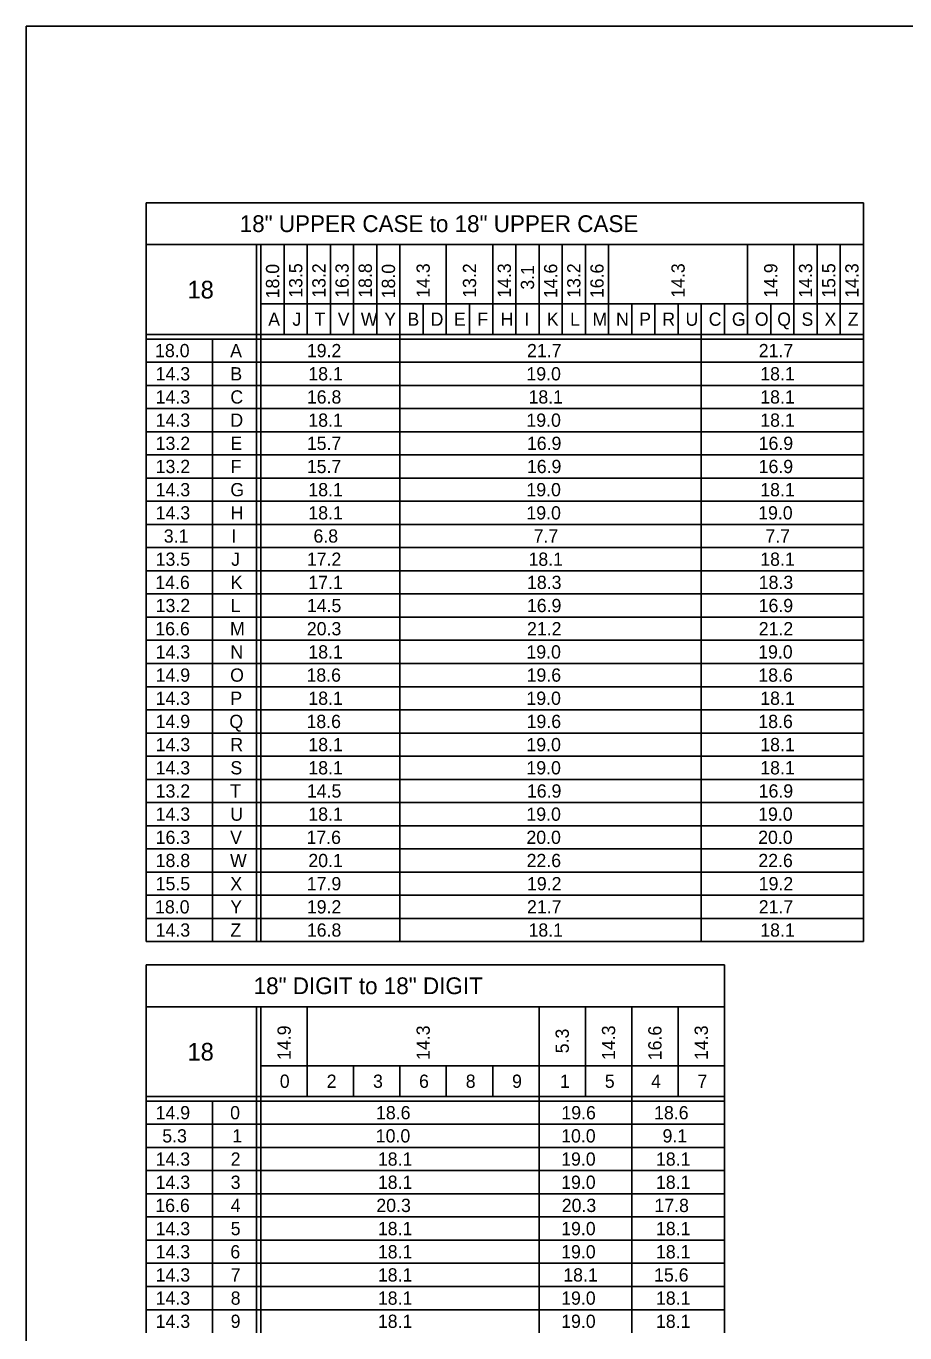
# Model space of a CAD drawing. Extents: x 638421 to 641849, y 297270 to 299646.
# Drawn here: x 640143.3 to 640342.4, y 298740.6 to 299036.6 of the extents above; entities that cross this region are included whole.
import ezdxf

# ---------------------------------------------------------------- set-up
doc = ezdxf.new("R2010")
doc.units = 0
doc.layers.add('1', color=7, linetype='Continuous')
doc.layers.add('2', color=7, linetype='Continuous')

msp = doc.modelspace()

# ---------------------------------------------------------------- linework, layer by layer
at = {"layer": '1'}
for q in [(640929.31, 299036.63), (640143.31, 298472.63)]:
    msp.add_line((640143.31, 299036.63), q, dxfattribs=at)
at = {"layer": '2'}
for p, q in [((640333.01, 298996.63), (640170.51, 298996.63)), ((640170.51, 298996.63), (640170.51, 298829.25)), ((640333.01, 298996.63), (640333.01, 298829.25)), ((640170.51, 298987.13), (640333.01, 298987.13)), ((640195.51, 298987.13), (640195.51, 298829.25)), ((640196.51, 298987.13), (640196.51, 298829.25)), ((640201.76, 298987.13), (640201.76, 298966.75)), ((640207.01, 298987.13), (640207.01, 298966.75)), ((640212.26, 298987.13), (640212.26, 298966.75)), ((640217.51, 298987.13), (640217.51, 298966.75)), ((640222.76, 298987.13), (640222.76, 298966.75)), ((640228.01, 298987.13), (640228.01, 298829.25)), ((640238.51, 298987.13), (640238.51, 298966.75)), ((640249.01, 298987.13), (640249.01, 298966.75)), ((640254.26, 298987.13), (640254.26, 298966.75)), ((640259.51, 298987.13), (640259.51, 298966.75)), ((640264.76, 298987.13), (640264.76, 298966.75)), ((640270.01, 298987.13), (640270.01, 298966.75)), ((640275.26, 298987.13), (640275.26, 298966.75)), ((640306.76, 298987.13), (640306.76, 298966.75)), ((640317.26, 298987.13), (640317.26, 298966.75)), ((640322.51, 298987.13), (640322.51, 298966.75)), ((640327.76, 298987.13), (640327.76, 298966.75)), ((640196.51, 298973.75), (640333.01, 298973.75)), ((640233.26, 298973.75), (640233.26, 298966.75)), ((640243.76, 298973.75), (640243.76, 298966.75)), ((640280.51, 298973.75), (640280.51, 298966.75)), ((640285.76, 298973.75), (640285.76, 298966.75)), ((640291.01, 298973.75), (640291.01, 298966.75)), ((640291.01, 298973.75), (640291.01, 298966.75)), ((640296.26, 298973.75), (640296.26, 298829.25)), ((640301.51, 298973.75), (640301.51, 298966.75)), ((640312.01, 298973.75), (640312.01, 298966.75)), ((640333.01, 298966.75), (640170.51, 298966.75)), ((640333.01, 298965.75), (640170.51, 298965.75)), ((640185.51, 298965.75), (640185.51, 298829.25)), ((640333.01, 298960.5), (640170.51, 298960.5)), ((640333.01, 298955.25), (640170.51, 298955.25)), ((640333.01, 298950), (640170.51, 298950)), ((640333.01, 298944.75), (640170.51, 298944.75)), ((640333.01, 298939.5), (640170.51, 298939.5)), ((640333.01, 298934.25), (640170.51, 298934.25)), ((640333.01, 298929), (640170.51, 298929)), ((640333.01, 298923.75), (640170.51, 298923.75)), ((640333.01, 298918.5), (640170.51, 298918.5)), ((640333.01, 298913.25), (640170.51, 298913.25)), ((640333.01, 298908), (640170.51, 298908)), ((640333.01, 298902.75), (640170.51, 298902.75)), ((640333.01, 298897.5), (640170.51, 298897.5)), ((640333.01, 298892.25), (640170.51, 298892.25)), ((640333.01, 298887), (640170.51, 298887)), ((640333.01, 298881.75), (640170.51, 298881.75)), ((640333.01, 298876.5), (640170.51, 298876.5)), ((640333.01, 298871.25), (640170.51, 298871.25)), ((640333.01, 298866), (640170.51, 298866)), ((640333.01, 298860.75), (640170.51, 298860.75)), ((640333.01, 298855.5), (640170.51, 298855.5)), ((640333.01, 298850.25), (640170.51, 298850.25)), ((640333.01, 298845), (640170.51, 298845)), ((640333.01, 298839.75), (640170.51, 298839.75)), ((640333.01, 298834.5), (640170.51, 298834.5)), ((640170.51, 298829.25), (640170.51, 298829.25)), ((640170.51, 298829.25), (640333.01, 298829.25)), ((640301.51, 298824), (640170.51, 298824)), ((640170.51, 298824), (640170.51, 298740.63)), ((640301.51, 298740.63), (640301.51, 298824)), ((640170.51, 298814.5), (640301.51, 298814.5)), ((640195.51, 298814.5), (640195.51, 298740.63)), ((640196.51, 298814.5), (640196.51, 298740.63)), ((640207.01, 298814.5), (640207.01, 298794.13)), ((640259.51, 298814.5), (640259.51, 298740.63)), ((640270.01, 298814.5), (640270.01, 298794.13)), ((640280.51, 298814.5), (640280.51, 298740.63)), ((640291.01, 298814.5), (640291.01, 298794.13)), ((640196.51, 298801.13), (640301.51, 298801.13)), ((640217.51, 298801.13), (640217.51, 298794.13)), ((640228.01, 298801.13), (640228.01, 298794.13)), ((640238.51, 298801.13), (640238.51, 298794.13)), ((640249.01, 298801.13), (640249.01, 298794.13)), ((640301.51, 298794.13), (640170.51, 298794.13)), ((640301.51, 298793.13), (640170.51, 298793.13)), ((640185.51, 298793.13), (640185.51, 298740.63)), ((640301.51, 298787.88), (640170.51, 298787.88)), ((640301.51, 298782.63), (640170.51, 298782.63)), ((640301.51, 298777.38), (640170.51, 298777.38)), ((640301.51, 298772.13), (640170.51, 298772.13)), ((640301.51, 298766.88), (640170.51, 298766.88)), ((640301.51, 298761.63), (640170.51, 298761.63)), ((640301.51, 298756.38), (640170.51, 298756.38)), ((640301.51, 298751.13), (640170.51, 298751.13)), ((640301.51, 298745.88), (640170.51, 298745.88))]:
    msp.add_line(p, q, dxfattribs=at)

# ---------------------------------------------------------------- texts
for s, height, p in [('18" UPPER CASE to 18" UPPER CASE', 3.8, (640191.7, 298989.98)), ('18', 4, (640179.88, 298974.94)), ('A', 3, (640198.16, 298968.75)), ('J', 3, (640203.64, 298968.75)), ('T', 3, (640208.64, 298968.75)), ('V', 3, (640213.91, 298968.75)), ('W', 3, (640219.13, 298968.75)), ('Y', 3, (640224.44, 298968.75)), ('B', 3, (640229.7, 298968.75)), ('D', 3, (640234.95, 298968.75)), ('E', 3, (640240.22, 298968.75)), ('F', 3, (640245.52, 298968.75)), ('H', 3, (640250.79, 298968.75)), ('I', 3, (640256.2, 298968.75)), ('K', 3, (640261.29, 298968.75)), ('L', 3, (640266.54, 298968.75)), ('M', 3, (640271.63, 298968.75)), ('N', 3, (640276.95, 298968.75)), ('P', 3, (640282.2, 298968.75)), ('R', 3, (640287.45, 298968.75)), ('U', 3, (640292.69, 298968.75)), ('C', 3, (640297.95, 298968.75)), ('G', 3, (640303.2, 298968.75)), ('O', 3, (640308.41, 298968.75)), ('Q', 3, (640313.48, 298968.75)), ('S', 3, (640318.97, 298968.75)), ('X', 3, (640324.19, 298968.75)), ('Z', 3, (640329.45, 298968.75)), ('18.0', 3, (640172.53, 298961.63)), ('A', 3, (640189.53, 298961.63)), ('19.2', 3, (640206.91, 298961.63)), ('21.7', 3, (640256.79, 298961.63)), ('21.7', 3, (640309.29, 298961.63)), ('14.3', 3, (640172.66, 298956.38)), ('B', 3, (640189.58, 298956.38)), ('18.1', 3, (640207.25, 298956.38)), ('19.0', 3, (640256.66, 298956.38)), ('18.1', 3, (640309.63, 298956.38)), ('14.3', 3, (640172.66, 298951.13)), ('C', 3, (640189.58, 298951.13)), ('16.8', 3, (640206.91, 298951.13)), ('18.1', 3, (640257.13, 298951.13)), ('18.1', 3, (640309.63, 298951.13)), ('14.3', 3, (640172.66, 298945.88)), ('D', 3, (640189.58, 298945.88)), ('18.1', 3, (640207.25, 298945.88)), ('19.0', 3, (640256.66, 298945.88)), ('18.1', 3, (640309.63, 298945.88)), ('13.2', 3, (640172.66, 298940.63)), ('E', 3, (640189.59, 298940.63)), ('15.7', 3, (640206.91, 298940.63)), ('16.9', 3, (640256.77, 298940.63)), ('16.9', 3, (640309.27, 298940.63)), ('13.2', 3, (640172.66, 298935.38)), ('F', 3, (640189.65, 298935.38)), ('15.7', 3, (640206.91, 298935.38)), ('16.9', 3, (640256.77, 298935.38)), ('16.9', 3, (640309.27, 298935.38)), ('14.3', 3, (640172.66, 298930.13)), ('G', 3, (640189.58, 298930.13)), ('18.1', 3, (640207.25, 298930.13)), ('19.0', 3, (640256.66, 298930.13)), ('18.1', 3, (640309.63, 298930.13)), ('14.3', 3, (640172.66, 298924.88)), ('H', 3, (640189.66, 298924.88)), ('18.1', 3, (640207.25, 298924.88)), ('19.0', 3, (640256.66, 298924.88)), ('19.0', 3, (640309.16, 298924.88)), ('3.1', 3, (640174.5, 298919.63)), ('I', 3, (640189.83, 298919.63)), ('6.8', 3, (640208.41, 298919.63)), ('7.7', 3, (640258.29, 298919.63)), ('7.7', 3, (640310.79, 298919.63)), ('13.5', 3, (640172.66, 298914.38)), ('J', 3, (640189.77, 298914.38)), ('17.2', 3, (640206.91, 298914.38)), ('18.1', 3, (640257.13, 298914.38)), ('18.1', 3, (640309.63, 298914.38)), ('14.6', 3, (640172.58, 298909.13)), ('K', 3, (640189.66, 298909.13)), ('17.1', 3, (640207.25, 298909.13)), ('18.3', 3, (640256.79, 298909.13)), ('18.3', 3, (640309.29, 298909.13)), ('13.2', 3, (640172.66, 298903.88)), ('L', 3, (640189.66, 298903.88)), ('14.5', 3, (640206.91, 298903.88)), ('16.9', 3, (640256.77, 298903.88)), ('16.9', 3, (640309.27, 298903.88)), ('16.6', 3, (640172.58, 298898.63)), ('M', 3, (640189.51, 298898.63)), ('20.3', 3, (640206.91, 298898.63)), ('21.2', 3, (640256.79, 298898.63)), ('21.2', 3, (640309.29, 298898.63)), ('14.3', 3, (640172.66, 298893.38)), ('N', 3, (640189.58, 298893.38)), ('18.1', 3, (640207.25, 298893.38)), ('19.0', 3, (640256.66, 298893.38)), ('19.0', 3, (640309.16, 298893.38)), ('14.9', 3, (640172.65, 298888.13)), ('O', 3, (640189.53, 298888.13)), ('18.6', 3, (640206.83, 298888.13)), ('19.6', 3, (640256.7, 298888.13)), ('18.6', 3, (640309.2, 298888.13)), ('14.3', 3, (640172.66, 298882.88)), ('P', 3, (640189.58, 298882.88)), ('18.1', 3, (640207.25, 298882.88)), ('19.0', 3, (640256.66, 298882.88)), ('18.1', 3, (640309.63, 298882.88)), ('14.9', 3, (640172.65, 298877.63)), ('Q', 3, (640189.35, 298877.63)), ('18.6', 3, (640206.83, 298877.63)), ('19.6', 3, (640256.7, 298877.63)), ('18.6', 3, (640309.2, 298877.63)), ('14.3', 3, (640172.66, 298872.38)), ('R', 3, (640189.58, 298872.38)), ('18.1', 3, (640207.25, 298872.38)), ('19.0', 3, (640256.66, 298872.38)), ('18.1', 3, (640309.63, 298872.38)), ('14.3', 3, (640172.66, 298867.13)), ('S', 3, (640189.59, 298867.13)), ('18.1', 3, (640207.25, 298867.13)), ('19.0', 3, (640256.66, 298867.13)), ('18.1', 3, (640309.63, 298867.13)), ('13.2', 3, (640172.66, 298861.88)), ('T', 3, (640189.52, 298861.88)), ('14.5', 3, (640206.91, 298861.88)), ('16.9', 3, (640256.77, 298861.88)), ('16.9', 3, (640309.27, 298861.88)), ('14.3', 3, (640172.66, 298856.63)), ('U', 3, (640189.57, 298856.63)), ('18.1', 3, (640207.25, 298856.63)), ('19.0', 3, (640256.66, 298856.63)), ('19.0', 3, (640309.16, 298856.63)), ('16.3', 3, (640172.66, 298851.38)), ('V', 3, (640189.53, 298851.38)), ('17.6', 3, (640206.83, 298851.38)), ('20.0', 3, (640256.66, 298851.38)), ('20.0', 3, (640309.16, 298851.38)), ('18.8', 3, (640172.66, 298846.13)), ('W', 3, (640189.51, 298846.13)), ('20.1', 3, (640207.25, 298846.13)), ('22.6', 3, (640256.7, 298846.13)), ('22.6', 3, (640309.2, 298846.13)), ('15.5', 3, (640172.66, 298840.88)), ('X', 3, (640189.57, 298840.88)), ('17.9', 3, (640206.9, 298840.88)), ('19.2', 3, (640256.79, 298840.88)), ('19.2', 3, (640309.29, 298840.88)), ('18.0', 3, (640172.53, 298835.63)), ('Y', 3, (640189.57, 298835.63)), ('19.2', 3, (640206.91, 298835.63)), ('21.7', 3, (640256.79, 298835.63)), ('21.7', 3, (640309.29, 298835.63)), ('14.3', 3, (640172.66, 298830.38)), ('Z', 3, (640189.58, 298830.38)), ('16.8', 3, (640206.91, 298830.38)), ('18.1', 3, (640257.13, 298830.38)), ('18.1', 3, (640309.63, 298830.38)), ('18" DIGIT to 18" DIGIT', 3.8, (640194.86, 298817.35)), ('18', 4, (640179.88, 298802.31)), ('0', 3, (640200.78, 298796.13)), ('2', 3, (640211.41, 298796.13)), ('3', 3, (640221.91, 298796.13)), ('6', 3, (640232.33, 298796.13)), ('8', 3, (640242.91, 298796.13)), ('9', 3, (640253.4, 298796.13)), ('1', 3, (640264.25, 298796.13)), ('5', 3, (640274.41, 298796.13)), ('4', 3, (640284.91, 298796.13)), ('7', 3, (640295.41, 298796.13)), ('14.9', 3, (640172.65, 298789)), ('0', 3, (640189.53, 298789)), ('18.6', 3, (640222.58, 298789)), ('19.6', 3, (640264.58, 298789)), ('18.6', 3, (640285.58, 298789)), ('5.3', 3, (640174.16, 298783.75)), ('1', 3, (640190, 298783.75)), ('10.0', 3, (640222.53, 298783.75)), ('10.0', 3, (640264.53, 298783.75)), ('9.1', 3, (640287.5, 298783.75)), ('14.3', 3, (640172.66, 298778.5)), ('2', 3, (640189.66, 298778.5)), ('18.1', 3, (640223, 298778.5)), ('19.0', 3, (640264.53, 298778.5)), ('18.1', 3, (640286, 298778.5)), ('14.3', 3, (640172.66, 298773.25)), ('3', 3, (640189.66, 298773.25)), ('18.1', 3, (640223, 298773.25)), ('19.0', 3, (640264.53, 298773.25)), ('18.1', 3, (640286, 298773.25)), ('16.6', 3, (640172.58, 298768)), ('4', 3, (640189.66, 298768)), ('20.3', 3, (640222.66, 298768)), ('20.3', 3, (640264.66, 298768)), ('17.8', 3, (640285.66, 298768)), ('14.3', 3, (640172.66, 298762.75)), ('5', 3, (640189.66, 298762.75)), ('18.1', 3, (640223, 298762.75)), ('19.0', 3, (640264.53, 298762.75)), ('18.1', 3, (640286, 298762.75)), ('14.3', 3, (640172.66, 298757.5)), ('6', 3, (640189.58, 298757.5)), ('18.1', 3, (640223, 298757.5)), ('19.0', 3, (640264.53, 298757.5)), ('18.1', 3, (640286, 298757.5)), ('14.3', 3, (640172.66, 298752.25)), ('7', 3, (640189.66, 298752.25)), ('18.1', 3, (640223, 298752.25)), ('18.1', 3, (640265, 298752.25)), ('15.6', 3, (640285.58, 298752.25)), ('14.3', 3, (640172.66, 298747)), ('8', 3, (640189.66, 298747)), ('18.1', 3, (640223, 298747)), ('19.0', 3, (640264.53, 298747)), ('18.1', 3, (640286, 298747)), ('14.3', 3, (640172.66, 298741.75)), ('9', 3, (640189.65, 298741.75)), ('18.1', 3, (640223, 298741.75)), ('19.0', 3, (640264.53, 298741.75)), ('18.1', 3, (640286, 298741.75))]:
    msp.add_text(s, height=height, dxfattribs=at).set_placement(p)
for s, p in [('18.0', (640200.64, 298974.96)), ('13.5', (640205.89, 298975.09)), ('13.2', (640211.14, 298975.09)), ('16.3', (640216.39, 298975.09)), ('18.8', (640221.64, 298975.09)), ('18.0', (640226.89, 298974.96)), ('14.3', (640234.76, 298975.09)), ('13.2', (640245.26, 298975.09)), ('14.3', (640253.14, 298975.09)), ('3.1', (640258.39, 298976.93)), ('14.6', (640263.64, 298975.01)), ('13.2', (640268.89, 298975.09)), ('16.6', (640274.14, 298975.01)), ('14.3', (640292.51, 298975.09)), ('14.9', (640313.51, 298975.08)), ('14.3', (640321.39, 298975.09)), ('15.5', (640326.64, 298975.09)), ('14.3', (640331.89, 298975.09)), ('14.9', (640203.26, 298802.45)), ('14.3', (640234.76, 298802.46)), ('5.3', (640266.26, 298803.96)), ('14.3', (640276.76, 298802.46)), ('16.6', (640287.26, 298802.38)), ('14.3', (640297.76, 298802.46))]:
    msp.add_text(s, height=3, rotation=90, dxfattribs=at).set_placement(p)

doc.saveas('drawing.dxf')
